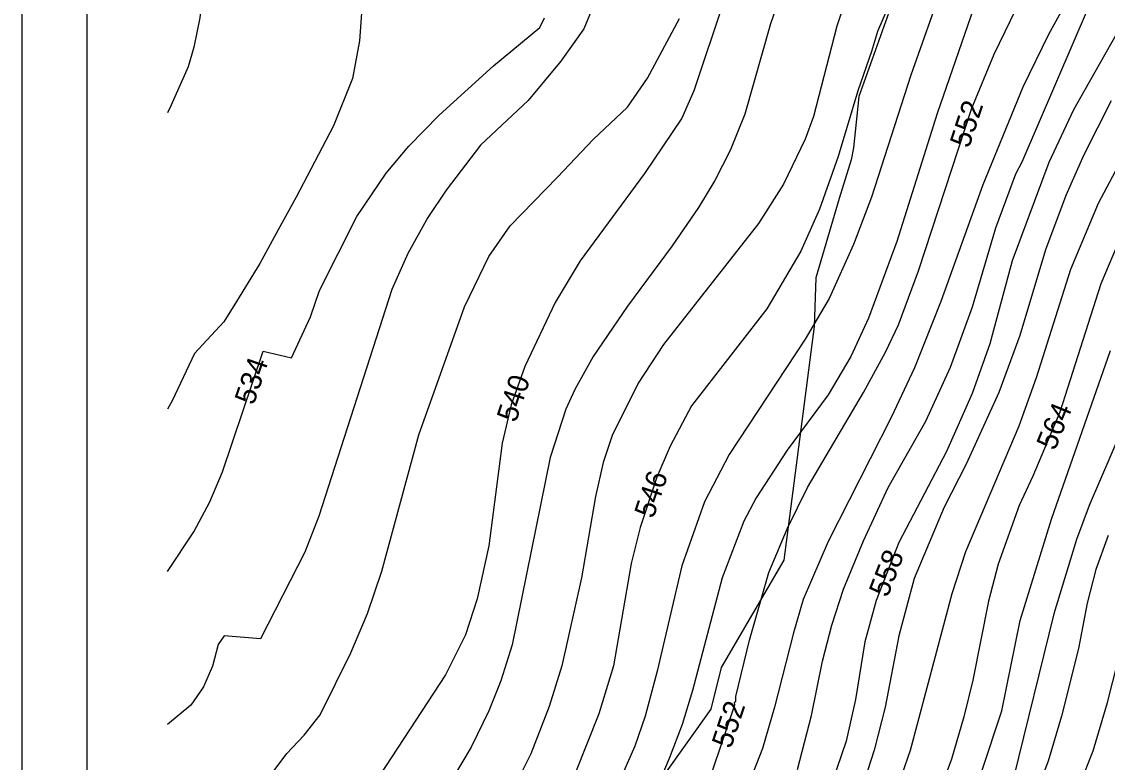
# Model space of a CAD drawing. Extents: x -709418 to -703832, y -1161719 to -1157826.
# Drawn here: x -709417.7 to -709000.3, y -1160629.1 to -1160344.3 of the extents above; entities that cross this region are included whole.
import ezdxf

# ---------------------------------------------------------------- set-up
doc = ezdxf.new("R2010")
doc.units = 0
for name, color, linetype in [('103_hranice KÚ', 7, 'Continuous'), ('120_vrstevnice hlavní', 7, 'Continuous'), ('121_vrstevnice hlavní_popis', 7, 'Continuous'), ('122_vrstevnice základní', 7, 'Continuous'), ('800_mřížka', 7, 'Continuous')]:
    doc.layers.add(name, color=color, linetype=linetype)

msp = doc.modelspace()

# ---------------------------------------------------------------- linework, layer by layer
at = {"layer": '103_hranice KÚ'}
msp.add_lwpolyline([(-709078.51, -1160324.58), (-709095.82, -1160373.13), (-709097.87, -1160392.79), (-709098.79, -1160397.42), (-709103.36, -1160412.33), (-709112.32, -1160442.8), (-709113.02, -1160461.54), (-709124.59, -1160551.31), (-709148.76, -1160592.68), (-709152.76, -1160608.68), (-709190.29, -1160661.38)], dxfattribs=at)
at = {"layer": '120_vrstevnice hlavní'}
for points in [[(-709352.11, -1160156.31), (-709349.65, -1160164.41), (-709348.35, -1160176.56), (-709349.65, -1160196.23), (-709352.11, -1160215.03), (-709354.28, -1160226.31), (-709355.29, -1160245.12), (-709355.14, -1160252.64), (-709351.82, -1160282.73), (-709347.91, -1160309.05), (-709347.48, -1160327.85), (-709349.21, -1160342.9), (-709351.53, -1160354.18), (-709353.7, -1160361.7), (-709360.35, -1160376.74), (-709361.7, -1160379.38)], [(-709147.76, -1160336.46), (-709159.3, -1160370.96), (-709163.93, -1160381.37), (-709178.24, -1160402.64), (-709202.98, -1160436.34), (-709212.53, -1160452.25), (-709224.24, -1160476.84), (-709229.45, -1160491.59), (-709232.92, -1160506.34), (-709238.12, -1160545.83), (-709242.61, -1160566.26), (-709247.13, -1160580.06), (-709254.71, -1160595.41), (-709296.28, -1160658.95)], [(-709050.38, -1160335.38), (-709065.71, -1160379.64), (-709081.19, -1160428.82), (-709092.04, -1160458.32), (-709098.84, -1160473.08), (-709107.66, -1160487.83), (-709123.42, -1160509.09), (-709135.27, -1160527.44), (-709140.06, -1160536.43), (-709148.3, -1160558.13), (-709159.73, -1160601.52), (-709163.78, -1160614.54), (-709168.7, -1160627.56), (-709179.55, -1160653.02)], [(-708998.74, -1160374.72), (-709009.3, -1160395.55), (-709016.24, -1160411.17), (-709024.05, -1160432), (-709033.89, -1160464.98), (-709041.99, -1160486.96), (-709054.57, -1160514.45), (-709062.96, -1160530.94), (-709074.53, -1160558.42), (-709080.47, -1160580.4), (-709085.67, -1160607.89), (-709089.87, -1160624.38), (-709095.07, -1160640.29)], [(-708999.9, -1160541.93), (-709004.67, -1160554.95), (-709008, -1160567.96), (-709011.33, -1160585.32), (-709017.83, -1160611.36), (-709023.04, -1160628.71), (-709032.3, -1160653.02)]]:
    msp.add_lwpolyline(points, dxfattribs=at)
at = {"layer": '122_vrstevnice základní'}
for points in [[(-709076.7, -1160320.48), (-709088.57, -1160348.1), (-709090.88, -1160355.77), (-709096.23, -1160370.96), (-709103.75, -1160396.13), (-709110.98, -1160416.38), (-709118.07, -1160432.58), (-709131.23, -1160454.71), (-709160.16, -1160492.03), (-709168.41, -1160507.5), (-709173.47, -1160519.51), (-709179.84, -1160538.75), (-709183.31, -1160552.63), (-709190.1, -1160591.98), (-709195.75, -1160610.49), (-709205, -1160633.63)], [(-709005.68, -1160318.02), (-709022.9, -1160349.26), (-709032.73, -1160369.51), (-709048.06, -1160407.12), (-709064.27, -1160451.96), (-709074.39, -1160477.42), (-709083.36, -1160496.51), (-709107.66, -1160544.24), (-709117.21, -1160566.52), (-709120.97, -1160579.25), (-709128.2, -1160607.89), (-709132.83, -1160623.8), (-709144.4, -1160653.3)], [(-709123.42, -1160326.7), (-709129.79, -1160345.21), (-709139.62, -1160379.93), (-709145.27, -1160393.81), (-709151.2, -1160405.38), (-709157.42, -1160415.8), (-709167.54, -1160430.55), (-709184.75, -1160453.69), (-709197.92, -1160473.08), (-709205, -1160485.81), (-709208.47, -1160493.33), (-709214.55, -1160511.84), (-709229.16, -1160583.88)], [(-709099.7, -1160332.19), (-709104.33, -1160346.08), (-709113.3, -1160380.79), (-709116.48, -1160389.47), (-709124.73, -1160406.83), (-709134.42, -1160421.87), (-709170.87, -1160468.45), (-709180.7, -1160483.35), (-709190.68, -1160503.45), (-709194.16, -1160513.87), (-709197.05, -1160526.89)], [(-709063.4, -1160329.59), (-709075.84, -1160364.88), (-709090.88, -1160411.75), (-709097.82, -1160429.97), (-709107.22, -1160450.8), (-709116.48, -1160466.42), (-709145.7, -1160510.69), (-709155.1, -1160528.91), (-709163.93, -1160553.5), (-709173.33, -1160594), (-709177.96, -1160611.36), (-709182.01, -1160622.93), (-709188.22, -1160637.1)], [(-709197.46, -1160337.16), (-709201.5, -1160347.05), (-709210.46, -1160359.53), (-709222.98, -1160374.57), (-709241.31, -1160391.79), (-709254.47, -1160409.14), (-709261.56, -1160419.56), (-709269.23, -1160433.44), (-709275.45, -1160447.33), (-709303.51, -1160534.41), (-709308.86, -1160548.29), (-709325.93, -1160581.56), (-709339.9, -1160580.46), (-709342.16, -1160583.85), (-709344.42, -1160592.13), (-709347.8, -1160600.03), (-709352.69, -1160607.16), (-709361.7, -1160614.53)], [(-709094.06, -1160486.96), (-709085.53, -1160471.34), (-709080.61, -1160460.93), (-709072.8, -1160440.1), (-709052.4, -1160377.61), (-709043.72, -1160356.78), (-709033.31, -1160335.09)], [(-709287.07, -1160341.06), (-709287.87, -1160351.63), (-709290.57, -1160366.23), (-709297.81, -1160384.33), (-709306.59, -1160401.08), (-709312.13, -1160411.82), (-709319.06, -1160424.3), (-709326.15, -1160437.29), (-709335.18, -1160451.96), (-709340.02, -1160459.69), (-709351.24, -1160471.92), (-709359.92, -1160490.15), (-709361.7, -1160493.28)], [(-709070.05, -1160497.96), (-709060.5, -1160477.13), (-709052.11, -1160453.98), (-709043.15, -1160423.61), (-709035.48, -1160402.78), (-709033.02, -1160398.15), (-709007.13, -1160337.98)], [(-709361.7, -1160555.75), (-709351.53, -1160540.48), (-709345.45, -1160528.91), (-709340.54, -1160517.34), (-709324.86, -1160470.96), (-709313.92, -1160473.51), (-709306.69, -1160457.75), (-709303.22, -1160447.62), (-709288.9, -1160419.27), (-709277.54, -1160402.57), (-709268.9, -1160392.13), (-709257.21, -1160380.32), (-709236.35, -1160361.31), (-709218.53, -1160346.57), (-709216.68, -1160342.81)], [(-709321.76, -1160633.76), (-709315.8, -1160625.68), (-709309.15, -1160618.59), (-709302.93, -1160610.78), (-709291.17, -1160586.93), (-709284.77, -1160571.92), (-709279.24, -1160555.56), (-709265.03, -1160503.16), (-709247.39, -1160453.98), (-709238.13, -1160434.64), (-709229.85, -1160422.85), (-709211.74, -1160404.05), (-709198.03, -1160389.68), (-709184.82, -1160377.2), (-709177.05, -1160366.09), (-709164.79, -1160343.11)], [(-709005.68, -1160624.66), (-709000.19, -1160606.15), (-708996.14, -1160589.95), (-708990.5, -1160562.18), (-708982.97, -1160534.7), (-708971.26, -1160499.98), (-708965.91, -1160486.09), (-708953.47, -1160458.32), (-708943.92, -1160442.12), (-708935.1, -1160430.12), (-708921.36, -1160415.22), (-708909.93, -1160405.67), (-708894.31, -1160393.81), (-708880.28, -1160381.66), (-708866.68, -1160367.92), (-708857.71, -1160356.35), (-708853.37, -1160349.26), (-708848.17, -1160342.32)], [(-708996.86, -1160349.26), (-709013.21, -1160378.19), (-709022.75, -1160398.44), (-709036.78, -1160436.34), (-709045.46, -1160468.16), (-709052.26, -1160487.25), (-709062.1, -1160509.53), (-709080.47, -1160544.53), (-709089.14, -1160566.81), (-709093.48, -1160582.72), (-709097.1, -1160604.99), (-709100.72, -1160620.9), (-709107.8, -1160642.02)], [(-709085.53, -1160652.15), (-709075.98, -1160624.38), (-709059.93, -1160564.2), (-709054.72, -1160548), (-709034.18, -1160499.69), (-709027.53, -1160481.18), (-709014.22, -1160439.52), (-709003.66, -1160414.06), (-708993.82, -1160395.55)], [(-708994.98, -1160426.65), (-709002.79, -1160445.16), (-709018.56, -1160494.48), (-709028.83, -1160519.07), (-709034.18, -1160530.36), (-709042.28, -1160552.92), (-709045.9, -1160567.1), (-709051.97, -1160597.47), (-709055.44, -1160611.65), (-709060.22, -1160627.85), (-709068.17, -1160649.25)], [(-709048.5, -1160632.48), (-709040.83, -1160609.33), (-709033.74, -1160574.62), (-709021.74, -1160535.56), (-708999.03, -1160470.76)], [(-709154.38, -1160639.13), (-709143.48, -1160606.97), (-709143.68, -1160606.01), (-709143.1, -1160605.57), (-709143.1, -1160603.84), (-709137.89, -1160582.14), (-709130.37, -1160556.1), (-709123.28, -1160539.04), (-709115.61, -1160523.41), (-709094.06, -1160486.96)], [(-709119.37, -1160631.9), (-709114.02, -1160611.07), (-709109.83, -1160590.24), (-709106.21, -1160576.35), (-709101.73, -1160562.47), (-709094.06, -1160543.95), (-709084.52, -1160523.41), (-709070.05, -1160497.96)], [(-708994.98, -1160501.72), (-709007.28, -1160530.36), (-709012.05, -1160543.37), (-709020.87, -1160572.01), (-709036.35, -1160635.08)], [(-709197.05, -1160526.89), (-709202.4, -1160558.13), (-709210.07, -1160591.98), (-709214.84, -1160607.6), (-709221.93, -1160625.82), (-709227.57, -1160637.1)], [(-709229.16, -1160583.88), (-709233.5, -1160597.76), (-709238.13, -1160609.33), (-709244.93, -1160623.22), (-709258.09, -1160645.49)], [(-709013.06, -1160643.18), (-709005.68, -1160624.66)]]:
    msp.add_lwpolyline(points, dxfattribs=at)
at = {"layer": '800_mřížka'}
for points in [[(-703832.2, -1161718.9), (-703832.2, -1157825.62), (-709417.73, -1157825.62), (-709417.73, -1161718.9)], [(-703857.2, -1161693.9), (-703857.2, -1157850.62), (-709392.73, -1157850.62), (-709392.73, -1161693.9)]]:
    msp.add_lwpolyline(points, close=True, dxfattribs=at)

# ---------------------------------------------------------------- texts
at = {"layer": '121_vrstevnice hlavní_popis'}
for s, rotation, p in [('552', 71.7742, (-709053.44, -1160393.27)), ('534', 71.361, (-709328.52, -1160492.08)), ('540', 71.8174, (-709227.68, -1160498.75)), ('564', 67.7578, (-709020.4, -1160509.56)), ('546', 71.4, (-709174.81, -1160535.67)), ('558', 68.8874, (-709084.75, -1160566.02)), ('552', 71.5761, (-709145, -1160624.16))]:
    msp.add_text(s, height=8, rotation=rotation, dxfattribs=at).set_placement(p)

doc.saveas('drawing.dxf')
